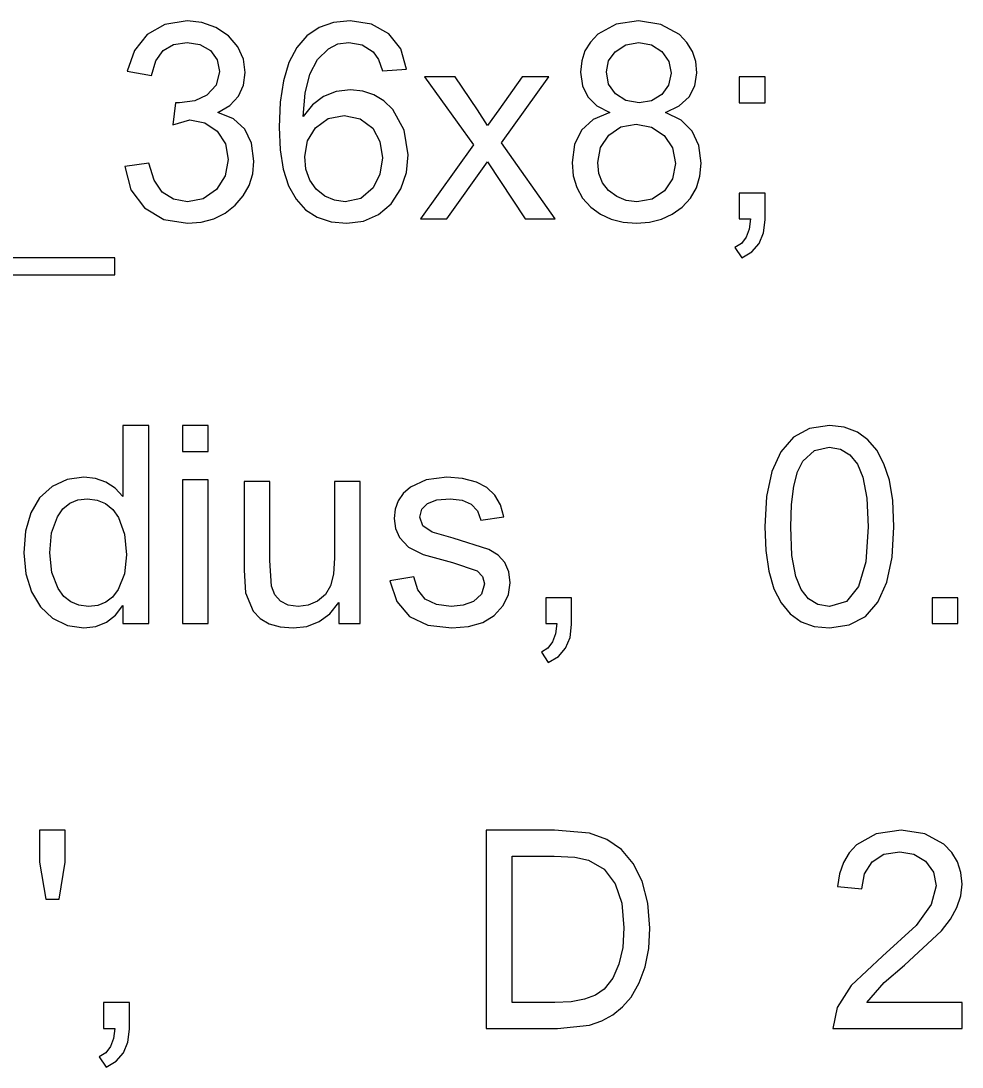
# Model space of a CAD drawing. Extents: x 1001568 to 1002149, y 1840825 to 1841423.
# Drawn here: x 1001906.307 to 1001907.857, y 1840981.905 to 1840983.629 of the extents above; entities that cross this region are included whole.
import ezdxf

# ---------------------------------------------------------------- set-up
doc = ezdxf.new("R2010")
doc.units = 0
doc.layers.add('SIGNS', color=7, linetype='Continuous')

msp = doc.modelspace()

# ---------------------------------------------------------------- linework, layer by layer
at = {"layer": 'SIGNS'}
for points in [[(1001906.4776, 1840983.3887), (1001906.4879, 1840983.3503), (1001906.5103, 1840983.3206), (1001906.542, 1840983.3017), (1001906.5809, 1840983.2954), (1001906.6036, 1840983.2973), (1001906.6243, 1840983.3028), (1001906.6429, 1840983.312), (1001906.6595, 1840983.325), (1001906.6729, 1840983.3405), (1001906.6826, 1840983.3578), (1001906.6884, 1840983.3768), (1001906.6904, 1840983.3975), (1001906.6866, 1840983.4272), (1001906.6754, 1840983.4506), (1001906.6568, 1840983.4673), (1001906.6308, 1840983.4779), (1001906.6506, 1840983.4896), (1001906.6648, 1840983.5047), (1001906.6733, 1840983.5226), (1001906.6762, 1840983.5439), (1001906.6731, 1840983.5655), (1001906.6641, 1840983.5859), (1001906.6487, 1840983.6042), (1001906.6279, 1840983.618), (1001906.6048, 1840983.6261), (1001906.5802, 1840983.6287), (1001906.5439, 1840983.6229), (1001906.5146, 1840983.6064), (1001906.4934, 1840983.5802), (1001906.4816, 1840983.546), (1001906.5216, 1840983.539), (1001906.5287, 1840983.5628), (1001906.5409, 1840983.5798), (1001906.5581, 1840983.5899), (1001906.5804, 1840983.5932), (1001906.6014, 1840983.5898), (1001906.6187, 1840983.5799), (1001906.63, 1840983.5646), (1001906.6337, 1840983.5452), (1001906.6283, 1840983.5228), (1001906.6131, 1840983.5063), (1001906.5928, 1840983.497), (1001906.5677, 1840983.4939), (1001906.5613, 1840983.4939), (1001906.5569, 1840983.4573), (1001906.5848, 1840983.4655), (1001906.6097, 1840983.4609), (1001906.63, 1840983.4471), (1001906.6434, 1840983.4263), (1001906.6479, 1840983.4006), (1001906.6429, 1840983.3733), (1001906.6286, 1840983.3509), (1001906.607, 1840983.3357), (1001906.581, 1840983.3308), (1001906.5577, 1840983.3348), (1001906.5395, 1840983.3468), (1001906.5259, 1840983.3665), (1001906.5175, 1840983.3942)], [(1001906.9648, 1840983.3024), (1001907.0083, 1840983.3024), (1001907.0754, 1840983.3963), (1001907.1372, 1840983.3024), (1001907.1866, 1840983.3024), (1001907.0984, 1840983.4281), (1001907.1761, 1840983.5365), (1001907.1324, 1840983.5365), (1001907.0937, 1840983.4824), (1001907.0753, 1840983.4566), (1001907.0587, 1840983.4824), (1001907.0219, 1840983.5365), (1001906.9713, 1840983.5365), (1001907.0523, 1840983.4244)], [(1001907.49, 1840983.4939), (1001907.5325, 1840983.4939), (1001907.5325, 1840983.5365), (1001907.49, 1840983.5365)], [(1001907.49, 1840983.3024), (1001907.5084, 1840983.3024), (1001907.5063, 1840983.2857), (1001907.5014, 1840983.2723), (1001907.4935, 1840983.2622), (1001907.4829, 1840983.2556), (1001907.4943, 1840983.2386), (1001907.5109, 1840983.2485), (1001907.5229, 1840983.2621), (1001907.5301, 1840983.2795), (1001907.5325, 1840983.3009), (1001907.5325, 1840983.345), (1001907.49, 1840983.345)], [(1001906.1951, 1840983.2103), (1001906.4613, 1840983.2103), (1001906.4613, 1840983.2386), (1001906.1951, 1840983.2386)], [(1001906.5727, 1840982.9194), (1001906.6152, 1840982.9194), (1001906.6152, 1840982.962), (1001906.5727, 1840982.962)], [(1001906.5727, 1840982.6358), (1001906.6152, 1840982.6358), (1001906.6152, 1840982.8728), (1001906.5727, 1840982.8728)], [(1001906.8302, 1840982.6358), (1001906.8657, 1840982.6358), (1001906.8657, 1840982.8698), (1001906.8231, 1840982.8698), (1001906.8231, 1840982.7441), (1001906.8215, 1840982.7175), (1001906.8167, 1840982.6982), (1001906.8082, 1840982.6838), (1001906.7954, 1840982.673), (1001906.7798, 1840982.6662), (1001906.7633, 1840982.6641), (1001906.7468, 1840982.6663), (1001906.734, 1840982.6726), (1001906.7246, 1840982.6831), (1001906.7191, 1840982.6977), (1001906.7167, 1840982.7397), (1001906.7167, 1840982.8698), (1001906.6742, 1840982.8698), (1001906.6742, 1840982.7237), (1001906.6767, 1840982.6864), (1001906.689, 1840982.6566), (1001906.7007, 1840982.6443), (1001906.7158, 1840982.6357), (1001906.7338, 1840982.6304), (1001906.7551, 1840982.6287), (1001906.7776, 1840982.6313), (1001906.7977, 1840982.6391), (1001906.8152, 1840982.6522), (1001906.8302, 1840982.6706)], [(1001906.9142, 1840982.7063), (1001906.9257, 1840982.6721), (1001906.9466, 1840982.6478), (1001906.9767, 1840982.6334), (1001907.0164, 1840982.6287), (1001907.0441, 1840982.631), (1001907.0674, 1840982.6379), (1001907.0862, 1840982.6493), (1001907.1008, 1840982.6654), (1001907.1099, 1840982.6837), (1001907.1128, 1840982.703), (1001907.1104, 1840982.7213), (1001907.1037, 1840982.7366), (1001907.0926, 1840982.7488), (1001907.0772, 1840982.7579), (1001907.0188, 1840982.7764), (1001906.9838, 1840982.7866), (1001906.9686, 1840982.7971), (1001906.9639, 1840982.8112), (1001906.9671, 1840982.8244), (1001906.9765, 1840982.8339), (1001906.992, 1840982.8396), (1001907.0137, 1840982.8414), (1001907.0334, 1840982.8391), (1001907.0485, 1840982.8325), (1001907.0587, 1840982.8215), (1001907.064, 1840982.8063), (1001907.1022, 1840982.8115), (1001907.0965, 1840982.8313), (1001907.0871, 1840982.8475), (1001907.0739, 1840982.8601), (1001907.0572, 1840982.869), (1001907.0341, 1840982.875), (1001907.0084, 1840982.8769), (1001906.9744, 1840982.8727), (1001906.9482, 1840982.8605), (1001906.9364, 1840982.85), (1001906.928, 1840982.8379), (1001906.923, 1840982.8243), (1001906.9213, 1840982.8092), (1001906.9234, 1840982.7924), (1001906.9301, 1840982.7776), (1001906.9453, 1840982.7618), (1001906.9693, 1840982.7495), (1001907.0173, 1840982.7363), (1001907.0584, 1840982.7227), (1001907.0672, 1840982.7135), (1001907.0703, 1840982.7015), (1001907.0656, 1840982.6843), (1001907.0519, 1840982.6721), (1001907.0353, 1840982.6661), (1001907.0156, 1840982.6641), (1001906.9911, 1840982.6671), (1001906.9728, 1840982.6762), (1001906.9604, 1840982.6914), (1001906.9541, 1840982.7128)], [(1001907.1711, 1840982.6358), (1001907.1895, 1840982.6358), (1001907.1874, 1840982.6191), (1001907.1825, 1840982.6057), (1001907.1746, 1840982.5956), (1001907.164, 1840982.5889), (1001907.1754, 1840982.572), (1001907.192, 1840982.5818), (1001907.204, 1840982.5955), (1001907.2112, 1840982.6129), (1001907.2137, 1840982.6342), (1001907.2137, 1840982.6783), (1001907.1711, 1840982.6783)], [(1001907.8076, 1840982.6358), (1001907.8501, 1840982.6358), (1001907.8501, 1840982.6783), (1001907.8076, 1840982.6783)], [(1001906.3474, 1840982.1818), (1001906.3697, 1840982.1818), (1001906.3797, 1840982.2428), (1001906.3797, 1840982.2953), (1001906.3372, 1840982.2953), (1001906.3372, 1840982.2428)], [(1001907.8571, 1840982.0116), (1001907.7001, 1840982.0116), (1001907.7288, 1840982.0447), (1001907.7622, 1840982.0732), (1001907.823, 1840982.1296), (1001907.8378, 1840982.1487), (1001907.8486, 1840982.168), (1001907.8549, 1840982.1872), (1001907.8571, 1840982.2065), (1001907.8552, 1840982.2261), (1001907.8496, 1840982.2436), (1001907.8402, 1840982.259), (1001907.8272, 1840982.2724), (1001907.7955, 1840982.2896), (1001907.7566, 1840982.2953), (1001907.7154, 1840982.2893), (1001907.6833, 1840982.2715), (1001907.671, 1840982.2582), (1001907.6617, 1840982.2425), (1001907.6553, 1840982.2239), (1001907.6519, 1840982.2028), (1001907.6921, 1840982.1987), (1001907.6963, 1840982.2239), (1001907.7088, 1840982.2434), (1001907.7284, 1840982.2558), (1001907.7545, 1840982.2599), (1001907.7777, 1840982.2559), (1001907.7967, 1840982.2447), (1001907.81, 1840982.2266), (1001907.8146, 1840982.204), (1001907.8062, 1840982.173), (1001907.7816, 1840982.1387), (1001907.726, 1840982.0882), (1001907.6746, 1840982.0395), (1001907.6514, 1840982.0035), (1001907.6443, 1840981.9691), (1001907.8571, 1840981.9691)], [(1001906.4427, 1840981.9691), (1001906.461, 1840981.9691), (1001906.459, 1840981.9524), (1001906.4541, 1840981.939), (1001906.4462, 1840981.9289), (1001906.4356, 1840981.9223), (1001906.447, 1840981.9053), (1001906.4636, 1840981.9152), (1001906.4756, 1840981.9288), (1001906.4828, 1840981.9462), (1001906.4852, 1840981.9676), (1001906.4852, 1840982.0116), (1001906.4427, 1840982.0116)]]:
    msp.add_lwpolyline(points, close=True, dxfattribs=at)
for points in [[(1001906.942, 1840983.5493), (1001906.9322, 1840983.5825), (1001906.9125, 1840983.6076), (1001906.8843, 1840983.6233), (1001906.8492, 1840983.6287), (1001906.8216, 1840983.6259), (1001906.7978, 1840983.6177), (1001906.7775, 1840983.604), (1001906.7611, 1840983.5849), (1001906.7482, 1840983.5602), (1001906.7391, 1840983.5301), (1001906.7336, 1840983.4946), (1001906.7318, 1840983.4537), (1001906.7335, 1840983.4165), (1001906.7388, 1840983.3843), (1001906.7475, 1840983.357), (1001906.7598, 1840983.3349), (1001906.7755, 1840983.3175), (1001906.7947, 1840983.3052), (1001906.8175, 1840983.2978), (1001906.8437, 1840983.2954), (1001906.8712, 1840983.2989), (1001906.8956, 1840983.3095), (1001906.9165, 1840983.3276), (1001906.9323, 1840983.3521), (1001906.9416, 1840983.3791), (1001906.9446, 1840983.4082), (1001906.9381, 1840983.4489), (1001906.919, 1840983.4829), (1001906.9044, 1840983.4969), (1001906.8882, 1840983.5071), (1001906.8699, 1840983.5131), (1001906.8497, 1840983.5152), (1001906.826, 1840983.5124), (1001906.8052, 1840983.5041), (1001906.787, 1840983.4903), (1001906.7718, 1840983.4712), (1001906.7747, 1840983.5094), (1001906.7827, 1840983.5409), (1001906.7953, 1840983.5653), (1001906.8131, 1840983.5829), (1001906.8289, 1840983.5907), (1001906.8467, 1840983.5932), (1001906.8689, 1840983.5891), (1001906.887, 1840983.5776), (1001906.8956, 1840983.5649), (1001906.9021, 1840983.5463), (1001906.942, 1840983.5493)], [(1001907.2768, 1840983.4779), (1001907.2494, 1840983.4664), (1001907.2299, 1840983.4488), (1001907.2183, 1840983.4251), (1001907.2145, 1840983.3953), (1001907.2165, 1840983.3736), (1001907.2224, 1840983.3542), (1001907.232, 1840983.3369), (1001907.2456, 1840983.3221), (1001907.2613, 1840983.3103), (1001907.2791, 1840983.302), (1001907.299, 1840983.297), (1001907.3209, 1840983.2954), (1001907.3423, 1840983.2969), (1001907.362, 1840983.3019), (1001907.3797, 1840983.3102), (1001907.3958, 1840983.3218), (1001907.4096, 1840983.3365), (1001907.4195, 1840983.3536), (1001907.4253, 1840983.3728), (1001907.4273, 1840983.3942), (1001907.4234, 1840983.4233), (1001907.4124, 1840983.4471), (1001907.3942, 1840983.4652), (1001907.3686, 1840983.4779), (1001907.3911, 1840983.4888), (1001907.4072, 1840983.5035), (1001907.4169, 1840983.5216), (1001907.4202, 1840983.5433), (1001907.4183, 1840983.5617), (1001907.4129, 1840983.5784), (1001907.4038, 1840983.5931), (1001907.3913, 1840983.6062), (1001907.3608, 1840983.623), (1001907.3239, 1840983.6287), (1001907.2871, 1840983.6231), (1001907.2572, 1840983.6066), (1001907.2447, 1840983.5939), (1001907.2358, 1840983.5793), (1001907.2305, 1840983.5628), (1001907.2287, 1840983.5444), (1001907.2317, 1840983.522), (1001907.2407, 1840983.5035), (1001907.2556, 1840983.4887), (1001907.2768, 1840983.4779)], [(1001907.2713, 1840983.5449), (1001907.2748, 1840983.5627), (1001907.2853, 1840983.5779), (1001907.303, 1840983.5894), (1001907.3245, 1840983.5932), (1001907.3453, 1840983.5893), (1001907.3625, 1840983.5782), (1001907.3739, 1840983.562), (1001907.3776, 1840983.5427), (1001907.3736, 1840983.5229), (1001907.3623, 1840983.5074), (1001907.3454, 1840983.4972), (1001907.3249, 1840983.4939), (1001907.303, 1840983.4975), (1001907.2859, 1840983.5083), (1001907.2748, 1840983.5246), (1001907.2713, 1840983.5449)], [(1001906.7744, 1840983.4054), (1001906.7788, 1840983.4313), (1001906.7919, 1840983.4527), (1001906.8126, 1840983.4678), (1001906.839, 1840983.4726), (1001906.8657, 1840983.4673), (1001906.8861, 1840983.4518), (1001906.8981, 1840983.43), (1001906.902, 1840983.4033), (1001906.898, 1840983.3763), (1001906.8867, 1840983.3537), (1001906.8667, 1840983.3363), (1001906.8405, 1840983.3308), (1001906.8234, 1840983.3332), (1001906.8075, 1840983.3401), (1001906.7928, 1840983.3517), (1001906.7825, 1840983.3666), (1001906.7762, 1840983.3843), (1001906.7744, 1840983.4054)], [(1001907.2571, 1840983.3953), (1001907.2616, 1840983.4203), (1001907.2749, 1840983.4407), (1001907.2949, 1840983.4541), (1001907.3199, 1840983.4584), (1001907.3455, 1840983.4537), (1001907.3663, 1840983.4401), (1001907.3801, 1840983.4194), (1001907.3848, 1840983.394), (1001907.3802, 1840983.3687), (1001907.3668, 1840983.3485), (1001907.3464, 1840983.3352), (1001907.3212, 1840983.3308), (1001907.3039, 1840983.3329), (1001907.2881, 1840983.3392), (1001907.2744, 1840983.3491), (1001907.2647, 1840983.3617), (1001907.2589, 1840983.3771), (1001907.2571, 1840983.3953)], [(1001906.4745, 1840982.6358), (1001906.5171, 1840982.6358), (1001906.5171, 1840982.962), (1001906.4745, 1840982.962), (1001906.4745, 1840982.8455), (1001906.4617, 1840982.8592), (1001906.4467, 1840982.869), (1001906.4294, 1840982.8749), (1001906.4101, 1840982.8769), (1001906.3826, 1840982.873), (1001906.3581, 1840982.8615), (1001906.3374, 1840982.8428), (1001906.3228, 1840982.8184), (1001906.3141, 1840982.7882), (1001906.3114, 1840982.7526), (1001906.3146, 1840982.7179), (1001906.3238, 1840982.6882), (1001906.3387, 1840982.6637), (1001906.3588, 1840982.645), (1001906.3832, 1840982.6326), (1001906.4103, 1840982.6287), (1001906.4302, 1840982.631), (1001906.4476, 1840982.638), (1001906.4624, 1840982.6495), (1001906.4745, 1840982.6657), (1001906.4745, 1840982.6358)], [(1001907.5321, 1840982.7952), (1001907.5338, 1840982.756), (1001907.5388, 1840982.7221), (1001907.5471, 1840982.6934), (1001907.5588, 1840982.67), (1001907.5737, 1840982.6517), (1001907.5919, 1840982.6389), (1001907.6136, 1840982.6311), (1001907.6385, 1840982.6287), (1001907.6712, 1840982.6336), (1001907.6977, 1840982.6478), (1001907.7183, 1840982.6714), (1001907.733, 1840982.7039), (1001907.7419, 1840982.7451), (1001907.7449, 1840982.7952), (1001907.743, 1840982.8389), (1001907.7376, 1840982.8722), (1001907.7283, 1840982.8993), (1001907.7164, 1840982.9215), (1001907.7018, 1840982.9388), (1001907.6846, 1840982.9514), (1001907.6627, 1840982.9595), (1001907.6385, 1840982.962), (1001907.6056, 1840982.957), (1001907.5793, 1840982.9428), (1001907.5586, 1840982.919), (1001907.5439, 1840982.8865), (1001907.535, 1840982.8452), (1001907.5321, 1840982.7952)], [(1001907.5747, 1840982.7953), (1001907.5759, 1840982.8318), (1001907.5797, 1840982.8621), (1001907.586, 1840982.8859), (1001907.595, 1840982.9036), (1001907.6137, 1840982.9209), (1001907.638, 1840982.9265), (1001907.6568, 1840982.9233), (1001907.6724, 1840982.914), (1001907.6847, 1840982.8986), (1001907.6938, 1840982.8771), (1001907.7001, 1840982.8424), (1001907.7023, 1840982.7953), (1001907.6983, 1840982.7377), (1001907.6863, 1840982.6967), (1001907.6664, 1840982.6721), (1001907.6385, 1840982.6641), (1001907.6197, 1840982.6672), (1001907.6042, 1840982.6765), (1001907.5919, 1840982.6919), (1001907.5832, 1840982.7135), (1001907.5768, 1840982.748), (1001907.5747, 1840982.7953)], [(1001906.354, 1840982.7527), (1001906.357, 1840982.7856), (1001906.3666, 1840982.812), (1001906.3756, 1840982.8248), (1001906.3869, 1840982.834), (1001906.4004, 1840982.8396), (1001906.4161, 1840982.8414), (1001906.4321, 1840982.8394), (1001906.446, 1840982.8337), (1001906.4578, 1840982.824), (1001906.4673, 1840982.8107), (1001906.4771, 1840982.7832), (1001906.4804, 1840982.7493), (1001906.477, 1840982.7179), (1001906.4669, 1840982.6921), (1001906.4575, 1840982.6796), (1001906.4463, 1840982.671), (1001906.433, 1840982.6657), (1001906.4178, 1840982.6641), (1001906.4022, 1840982.666), (1001906.3887, 1840982.6715), (1001906.3773, 1840982.6807), (1001906.3679, 1840982.6936), (1001906.3574, 1840982.7203), (1001906.354, 1840982.7527)], [(1001907.0731, 1840981.9691), (1001907.1907, 1840981.9691), (1001907.243, 1840981.9746), (1001907.2634, 1840981.9813), (1001907.2818, 1840981.9912), (1001907.2978, 1840982.0043), (1001907.3117, 1840982.0205), (1001907.3253, 1840982.0439), (1001907.335, 1840982.0706), (1001907.3408, 1840982.1006), (1001907.3426, 1840982.134), (1001907.3393, 1840982.1751), (1001907.3298, 1840982.2115), (1001907.3151, 1840982.2407), (1001907.2959, 1840982.2636), (1001907.272, 1840982.2803), (1001907.2435, 1840982.2907), (1001907.1854, 1840982.2953), (1001907.0731, 1840982.2953), (1001907.0731, 1840981.9691)], [(1001907.1157, 1840982.0116), (1001907.1157, 1840982.2528), (1001907.1852, 1840982.2528), (1001907.219, 1840982.2511), (1001907.2417, 1840982.2463), (1001907.2672, 1840982.2311), (1001907.2855, 1840982.2074), (1001907.2965, 1840982.1751), (1001907.3001, 1840982.1346), (1001907.298, 1840982.1022), (1001907.2918, 1840982.0747), (1001907.2815, 1840982.0519), (1001907.2672, 1840982.0338), (1001907.2533, 1840982.024), (1001907.2353, 1840982.0172), (1001907.2129, 1840982.013), (1001907.1863, 1840982.0116), (1001907.1157, 1840982.0116)]]:
    msp.add_lwpolyline(points, dxfattribs=at)

doc.saveas('drawing.dxf')
